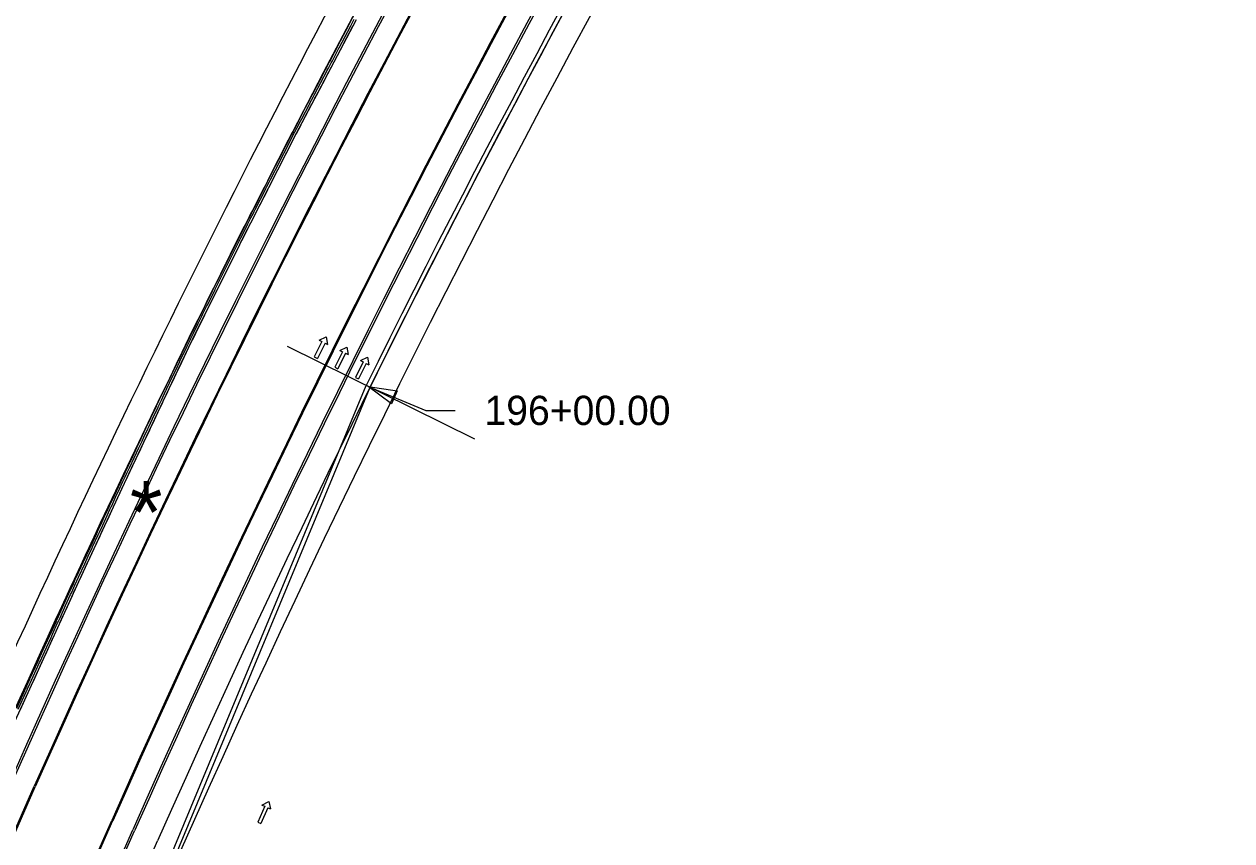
# Model space of a CAD drawing. Extents: x 659657 to 668193, y 633084 to 648639.
# Drawn here: x 662879 to 663456, y 644182 to 644573 of the extents above; entities that cross this region are included whole.
import ezdxf

# ---------------------------------------------------------------- set-up
doc = ezdxf.new("R2010")
doc.units = 0
for name, color, linetype in [('R_Border Prem', 7, 'Continuous'), ('R_MOT_Stage 1B', 7, 'Continuous'), ('R_MOT_Stage 1B_Striping', 7, 'Continuous'), ('R_MOT_Stage 1C_Striping_PPM', 7, 'Continuous'), ('R_MOT_Stage 2_Striping_PPM', 7, 'Continuous'), ('R_MOT_Stage 3', 7, 'Continuous'), ('R_MOT_Stage 3_Striping', 7, 'Continuous'), ('R_MOT_Stage 3_Striping_PPM', 7, 'Continuous'), ('R_MOT_Stage 4_Striping_PPM', 7, 'Continuous'), ('R_MOT_Stage 5_Striping_PPM', 7, 'Continuous'), ('R_ROW Annot', 7, 'Continuous'), ('T_SIGNAL CONTROL CABINET', 7, 'Continuous')]:
    doc.layers.add(name, color=color, linetype=linetype)

msp = doc.modelspace()

# ---------------------------------------------------------------- linework, layer by layer
at = {"layer": 'R_Border Prem'}
msp.add_arc((668141.39, 641880.71), 5773.58, 145.488859, 156.123426, dxfattribs=at)
at = {"layer": 'R_MOT_Stage 1B'}
for p, q in [((662927.86, 644124.52), (663042.17, 644399.94)), ((662929.7, 644123.76), (663044.02, 644399.17))]:
    msp.add_line(p, q, dxfattribs=at)
for radius in [5687.58, 5685.58]:
    msp.add_arc((668141.39, 641880.71), radius, 145.48886, 153.70801, dxfattribs=at)
at = {"layer": 'R_MOT_Stage 1B_Striping'}
for p, q in [((662927.86, 644124.52), (663042.17, 644399.94)), ((662653.91, 643589.66), (662920.44, 644191.76)), ((662663.97, 643585.2), (662930.5, 644187.31))]:
    msp.add_line(p, q, dxfattribs=at)
for radius, end in [(5709.58, 156.12343), (5698.58, 156.12343), (5687.58, 153.70801)]:
    msp.add_arc((668141.39, 641880.71), radius, 145.48886, end, dxfattribs=at)
at = {"layer": 'R_MOT_Stage 1C_Striping_PPM'}
for p, q in [((662883.29, 644106.6), (662920.89, 644191.56)), ((662893.8, 644101.95), (662931.41, 644186.91))]:
    msp.add_line(p, q, dxfattribs=at)
for radius in [5709.08, 5697.58, 5685.58, 5673.58]:
    msp.add_arc((668141.39, 641880.71), radius, 145.48886, 156.12343, dxfattribs=at)
at = {"layer": 'R_MOT_Stage 2_Striping_PPM'}
for p, q in [((662920.89, 644191.56), (662694.85, 643680.89)), ((662705.36, 643676.24), (662931.41, 644186.91))]:
    msp.add_line(p, q, dxfattribs=at)
for radius in [5709.08, 5697.58, 5685.58, 5673.58]:
    msp.add_arc((668141.39, 641880.71), radius, 145.48886, 156.12343, dxfattribs=at)
at = {"layer": 'R_MOT_Stage 3'}
for points in [[(662876.63, 644244.61), (662880.47, 644253.02), (662880.89, 644253.96), (662881.29, 644254.84), (662881.5, 644255.29), (662882.96, 644258.5), (662882.98, 644258.53), (662886.85, 644267.02), (662887.22, 644267.83), (662888.54, 644270.73), (662889.33, 644272.47), (662892.31, 644279.01), (662893.05, 644280.62), (662895.48, 644285.95), (662895.68, 644286.39), (662896.61, 644288.43), (662899.25, 644294.22), (662901.66, 644299.5), (662902.03, 644300.32), (662902.19, 644300.68), (662903.74, 644304.08), (662904.68, 644306.12), (662905.46, 644307.8), (662908.44, 644314.21), (662910.15, 644317.9), (662911.09, 644319.92), (662911.76, 644321.35), (662912.19, 644322.28), (662914.89, 644328.09), (662915.63, 644329.68), (662917.01, 644332.66), (662918.52, 644335.91), (662920.52, 644340.2), (662920.65, 644340.48), (662921.1, 644341.46), (662921.34, 644341.97), (662923.39, 644346.37), (662925.29, 644350.47), (662926.58, 644353.23), (662927.81, 644355.84), (662928.65, 644357.63), (662929.97, 644360.44), (662932.12, 644364.99), (662934.33, 644369.68), (662935.84, 644372.88), (662936.72, 644374.76), (662938.62, 644378.78), (662938.97, 644379.52), (662940.86, 644383.53), (662943.49, 644389.13), (662943.58, 644389.3), (662944.83, 644391.95), (662945.1, 644392.52), (662947.28, 644397.11), (662947.4, 644397.36), (662947.78, 644398.16), (662949.05, 644400.81), (662950.48, 644403.82), (662952.12, 644407.24), (662953.94, 644411.06), (662953.99, 644411.18), (662957.4, 644418.33), (662959.13, 644421.95), (662959.19, 644422.06), (662960.63, 644424.98), (662960.64, 644424.99), (662962.71, 644429.15), (662963.38, 644430.51), (662964.48, 644432.73), (662964.99, 644433.76), (662965, 644433.78), (662966.74, 644437.28), (662967.42, 644438.66), (662970.8, 644445.47), (662970.89, 644445.64), (662971.7, 644447.28), (662974.23, 644452.37), (662975.44, 644454.82), (662976.61, 644457.18), (662976.77, 644457.5), (662981.03, 644466.09), (662982.42, 644468.89), (662982.65, 644469.34), (662982.77, 644469.58), (662983.09, 644470.21), (662985.61, 644475.15), (662986.47, 644476.84), (662987.94, 644479.73), (662988.52, 644480.86), (662989.11, 644482.02), (662989.26, 644482.32), (662989.55, 644482.88), (662990.03, 644483.82), (662994.9, 644493.37), (662995.11, 644493.78), (662995.58, 644494.71), (662996.69, 644496.89), (662997.29, 644498.07), (663001.85, 644507.01), (663002.05, 644507.4), (663003.74, 644510.71), (663003.83, 644510.9), (663006.65, 644516.42), (663008.51, 644520.08), (663008.8, 644520.62), (663011.01, 644524.81), (663011.03, 644524.86), (663012.23, 644527.14), (663015.76, 644533.82), (663015.93, 644534.16), (663016.19, 644534.65), (663017.67, 644537.46), (663018.4, 644538.84), (663023, 644547.58), (663023.07, 644547.71), (663024.31, 644550.06), (663024.97, 644551.32), (663026.32, 644553.88), (663026.89, 644554.96), (663030.2, 644561.25), (663030.25, 644561.34), (663030.95, 644562.67), (663031.55, 644563.8), (663035.71, 644571.71), (663036.05, 644572.35), (663037.34, 644574.8)], [(663034.28, 644573.28), (663033.94, 644572.65), (663029.78, 644564.73), (663029.18, 644563.6), (663028.48, 644562.27), (663028.43, 644562.18), (663025.12, 644555.9), (663024.55, 644554.82), (663023.2, 644552.25), (663022.54, 644550.99), (663021.3, 644548.64), (663021.23, 644548.51), (663016.63, 644539.77), (663015.9, 644538.39), (663014.42, 644535.58), (663014.16, 644535.09), (663013.98, 644534.76), (663010.46, 644528.07), (663009.26, 644525.78), (663009.23, 644525.72), (663007.03, 644521.55), (663006.74, 644521), (663004.87, 644517.33), (663002.05, 644511.8), (663001.95, 644511.61), (663000.27, 644508.31), (663000.07, 644507.91), (662995.51, 644498.97), (662994.91, 644497.8), (662993.8, 644495.62), (662993.32, 644494.68), (662993.11, 644494.27), (662988.25, 644484.73), (662987.77, 644483.79), (662987.48, 644483.23), (662987.33, 644482.93), (662986.74, 644481.77), (662986.16, 644480.64), (662984.69, 644477.75), (662983.83, 644476.06), (662981.31, 644471.12), (662980.99, 644470.49), (662980.86, 644470.24), (662980.63, 644469.78), (662979.24, 644466.98), (662974.98, 644458.39), (662974.82, 644458.07), (662973.65, 644455.71), (662972.44, 644453.26), (662969.91, 644448.17), (662969.1, 644446.53), (662969.01, 644446.36), (662965.63, 644439.55), (662964.95, 644438.17), (662963.21, 644434.67), (662963.2, 644434.65), (662962.69, 644433.62), (662961.59, 644431.4), (662960.91, 644430.04), (662958.83, 644425.85), (662958.83, 644425.84), (662957.39, 644422.95), (662957.33, 644422.82), (662955.6, 644419.19), (662952.19, 644412.04), (662952.13, 644411.92), (662950.31, 644408.1), (662948.68, 644404.68), (662947.24, 644401.67), (662945.98, 644399.02), (662945.6, 644398.22), (662945.48, 644397.97), (662943.29, 644393.38), (662943.02, 644392.8), (662941.77, 644390.16), (662941.69, 644389.98), (662939.05, 644384.39), (662937.16, 644380.37), (662936.81, 644379.64), (662934.92, 644375.61), (662934.03, 644373.73), (662932.52, 644370.54), (662930.31, 644365.84), (662928.16, 644361.29), (662926.84, 644358.48), (662926, 644356.69), (662924.77, 644354.08), (662923.48, 644351.31), (662921.57, 644347.21), (662919.53, 644342.82), (662919.29, 644342.3), (662918.83, 644341.32), (662918.7, 644341.04), (662916.71, 644336.75), (662915.2, 644333.51), (662913.81, 644330.52), (662913.08, 644328.93), (662910.37, 644323.12), (662909.94, 644322.19), (662909.28, 644320.77), (662908.34, 644318.74), (662906.62, 644315.05), (662903.64, 644308.64), (662902.86, 644306.96), (662901.93, 644304.91), (662900.37, 644301.51), (662900.21, 644301.15), (662899.84, 644300.33), (662897.43, 644295.05), (662894.79, 644289.26), (662893.86, 644287.22), (662893.66, 644286.78), (662891.23, 644281.45), (662890.49, 644279.84), (662887.51, 644273.3), (662886.72, 644271.56), (662885.4, 644268.66), (662885.03, 644267.85), (662881.16, 644259.37), (662881.15, 644259.34), (662879.68, 644256.12), (662879.47, 644255.67), (662879.07, 644254.79), (662878.65, 644253.85), (662874.81, 644245.44)]]:
    msp.add_lwpolyline(points, dxfattribs=at)
at = {"layer": 'R_MOT_Stage 3_Striping'}
msp.add_line((662576.86, 643514.4), (662883.86, 644207.95), dxfattribs=at)
msp.add_line((662576.86, 643514.4), (662883.86, 644207.95), dxfattribs=at)
msp.add_lwpolyline([(662872.4, 644235.33), (662880.47, 644253.02), (662904.68, 644306.12), (662926.58, 644353.23), (662945.1, 644392.52), (662952.12, 644407.24), (662959.13, 644421.94), (662976.77, 644457.5), (662982.65, 644469.34), (663008.51, 644520.08), (663037.49, 644575.09)], dxfattribs=at)
for radius in [5760.58, 5760.58, 5749.58, 5749.58]:
    msp.add_arc((668141.39, 641880.71), radius, 146.708011, 156.123426, dxfattribs=at)
at = {"layer": 'R_MOT_Stage 3_Striping_PPM'}
for p, q in [((662920.89, 644191.56), (662694.85, 643680.89)), ((662705.36, 643676.24), (662931.41, 644186.91))]:
    msp.add_line(p, q, dxfattribs=at)
for radius in [5709.08, 5697.58, 5685.58, 5673.58]:
    msp.add_arc((668141.39, 641880.71), radius, 145.48886, 156.12343, dxfattribs=at)
at = {"layer": 'R_MOT_Stage 4_Striping_PPM'}
for p, q in [((662738.31, 643880.37), (662883.4, 644208.16)), ((662920.89, 644191.56), (662694.85, 643680.89)), ((662705.36, 643676.24), (662931.41, 644186.91)), ((662896.07, 644077.43), (662942.38, 644182.05))]:
    msp.add_line(p, q, dxfattribs=at)
for radius, start, end in [(5761.58, 145.458183, 156.123426), (5750.08, 145.458121, 156.123426), (5709.08, 145.48886, 156.12343), (5697.58, 145.48886, 156.12343), (5685.58, 145.48886, 156.12343), (5673.58, 145.48886, 156.12343), (5785.58, 150.708011, 156.123426), (5773.58, 150.708011, 156.123426)]:
    msp.add_arc((668141.39, 641880.71), radius, start, end, dxfattribs=at)
at = {"layer": 'R_MOT_Stage 5_Striping_PPM'}
for p, q in [((662738.31, 643880.37), (662883.4, 644208.16)), ((662920.89, 644191.56), (662694.85, 643680.89)), ((662705.36, 643676.24), (662931.41, 644186.91)), ((662896.07, 644077.43), (662942.38, 644182.05))]:
    msp.add_line(p, q, dxfattribs=at)
for radius, start, end in [(5761.58, 145.458183, 156.123426), (5750.08, 145.458121, 156.123426), (5709.08, 145.48886, 156.12343), (5697.58, 145.48886, 156.12343), (5685.58, 145.48886, 156.12343), (5673.58, 145.48886, 156.12343), (5785.58, 150.708011, 156.123426), (5773.58, 150.708011, 156.123426)]:
    msp.add_arc((668141.39, 641880.71), radius, start, end, dxfattribs=at)
at = {"layer": 'T_SIGNAL CONTROL CABINET'}
for p, q in [((663094.2, 644374.31), (663004.54, 644418.6)), ((663020.99, 644421.06), (663017.31, 644413.64)), ((663022.51, 644420.3), (663018.82, 644412.89)), ((663019.73, 644421.68), (663023.05, 644423.3)), ((663019.73, 644421.68), (663020.99, 644421.06)), ((663022.51, 644420.3), (663023.76, 644419.68)), ((663023.05, 644423.3), (663023.76, 644419.68)), ((663017.31, 644413.64), (663018.82, 644412.89)), ((663030.85, 644416.16), (663027.16, 644408.75)), ((663032.36, 644415.41), (663028.68, 644408)), ((663029.59, 644416.79), (663032.9, 644418.4)), ((663029.59, 644416.79), (663030.85, 644416.16)), ((663032.36, 644415.41), (663033.62, 644414.78)), ((663032.9, 644418.4), (663033.62, 644414.78)), ((663039.44, 644411.89), (663042.75, 644413.51)), ((663042.75, 644413.51), (663043.47, 644409.89)), ((663027.16, 644408.75), (663028.68, 644408)), ((663040.7, 644411.27), (663037.02, 644403.86)), ((663042.21, 644410.52), (663038.53, 644403.11)), ((663039.44, 644411.89), (663040.7, 644411.27)), ((663042.21, 644410.52), (663043.47, 644409.89)), ((663037.02, 644403.86), (663038.53, 644403.11)), ((662992.34, 644199.17), (662995.58, 644200.93)), ((662992.34, 644199.17), (662993.63, 644198.61)), ((662995.58, 644200.93), (662996.46, 644197.35)), ((662993.63, 644198.61), (662990.28, 644191.04)), ((662995.17, 644197.92), (662991.82, 644190.36)), ((662995.17, 644197.92), (662996.46, 644197.35)), ((662990.28, 644191.04), (662991.82, 644190.36))]:
    msp.add_line(p, q, dxfattribs=at)
for points in [[(662875.72, 644245.02), (662879.56, 644253.44), (662879.98, 644254.38), (662880.38, 644255.25), (662880.59, 644255.7), (662882.06, 644258.92), (662882.07, 644258.95), (662885.94, 644267.44), (662886.31, 644268.24), (662887.63, 644271.14), (662888.42, 644272.88), (662891.4, 644279.42), (662892.14, 644281.03), (662894.57, 644286.37), (662894.77, 644286.81), (662895.7, 644288.84), (662898.34, 644294.63), (662900.75, 644299.91), (662901.12, 644300.74), (662901.28, 644301.09), (662902.83, 644304.49), (662903.77, 644306.54), (662904.55, 644308.22), (662907.53, 644314.63), (662909.24, 644318.32), (662910.18, 644320.34), (662910.85, 644321.77), (662911.28, 644322.7), (662913.98, 644328.51), (662914.72, 644330.1), (662916.11, 644333.08), (662917.62, 644336.33), (662919.61, 644340.62), (662919.74, 644340.9), (662920.2, 644341.88), (662920.44, 644342.39), (662922.48, 644346.79), (662924.39, 644350.89), (662925.67, 644353.66), (662926.9, 644356.26), (662927.75, 644358.06), (662929.07, 644360.86), (662931.22, 644365.42), (662933.43, 644370.11), (662934.93, 644373.3), (662935.82, 644375.19), (662937.72, 644379.21), (662938.06, 644379.94), (662939.95, 644383.96), (662942.59, 644389.55), (662942.67, 644389.73), (662943.92, 644392.38), (662944.19, 644392.95), (662946.38, 644397.54), (662946.5, 644397.79), (662946.88, 644398.59), (662948.15, 644401.24), (662949.58, 644404.25), (662951.21, 644407.67), (662953.03, 644411.49), (662953.09, 644411.61), (662956.5, 644418.76), (662958.23, 644422.38), (662958.29, 644422.5), (662959.73, 644425.41), (662959.74, 644425.42), (662961.81, 644429.6), (662962.48, 644430.95), (662963.59, 644433.17), (662964.1, 644434.21), (662964.11, 644434.23), (662965.84, 644437.72), (662966.53, 644439.11), (662969.91, 644445.92), (662969.99, 644446.09), (662970.81, 644447.73), (662973.33, 644452.82), (662974.55, 644455.26), (662975.72, 644457.62), (662975.87, 644457.94), (662980.14, 644466.53), (662981.53, 644469.33), (662981.76, 644469.79), (662981.88, 644470.03), (662982.2, 644470.67), (662984.72, 644475.61), (662985.58, 644477.3), (662987.05, 644480.18), (662987.63, 644481.31), (662988.22, 644482.48), (662988.37, 644482.77), (662988.66, 644483.33), (662989.14, 644484.28), (662994.01, 644493.82), (662994.21, 644494.23), (662994.69, 644495.16), (662995.8, 644497.34), (662996.4, 644498.52), (663000.96, 644507.46), (663001.16, 644507.85), (663002.84, 644511.16), (663002.94, 644511.35), (663005.76, 644516.88), (663007.63, 644520.54), (663007.91, 644521.08), (663010.12, 644525.27), (663010.14, 644525.32), (663011.35, 644527.6), (663014.87, 644534.29), (663015.05, 644534.63), (663015.31, 644535.12), (663016.78, 644537.92), (663017.51, 644539.31), (663022.12, 644548.05), (663022.18, 644548.17), (663023.42, 644550.53), (663024.09, 644551.79), (663025.44, 644554.35), (663026, 644555.43), (663029.32, 644561.72), (663029.36, 644561.81), (663030.06, 644563.14), (663030.66, 644564.27), (663034.83, 644572.18), (663035.16, 644572.82), (663036.45, 644575.26)], [(663043.09, 644399.56), (663070.79, 644388.08), (663084.79, 644388.08)]]:
    msp.add_lwpolyline(points, dxfattribs=at)
msp.add_lwpolyline([(663043.09, 644399.56), (663056.94, 644397.49), (663054.34, 644391.22)], close=True, dxfattribs=at)

# ---------------------------------------------------------------- texts
at = {"layer": 'R_ROW Annot'}
msp.add_text('*', height=30, dxfattribs=at).set_placement((662929.12, 644324.34))
at = {"layer": 'T_SIGNAL CONTROL CABINET'}
msp.add_text('196+00.00', height=14, dxfattribs=at).set_placement((663098.79, 644381.08))

doc.saveas('drawing.dxf')
